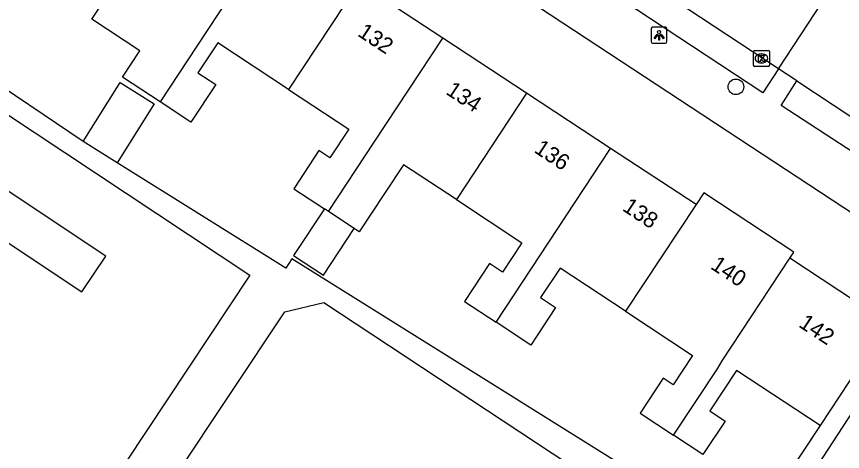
# Model space of a CAD drawing. Extents: x 159280 to 160375, y 384531 to 385872.
# Drawn here: x 160088.1 to 160139.8, y 384768.8 to 384796 of the extents above; entities that cross this region are included whole.
import ezdxf

# ---------------------------------------------------------------- set-up
doc = ezdxf.new("R2010")
doc.units = 0
for name, color, linetype in [('IMGEO_Boom', 7, 'Continuous'), ('IMGEO_Kolk', 7, 'Continuous'), ('IMGEO_Lichtpunt', 7, 'Continuous'), ('IMGEO_Muur', 7, 'Continuous'), ('IMGEO_Pand', 7, 'Continuous'), ('IMGEO_Pand_nummerreeks', 7, 'Continuous'), ('IMGEO_Rijbaan_lokaal_open', 7, 'Continuous'), ('IMGEO_Voetpad_open', 7, 'Continuous')]:
    doc.layers.add(name, color=color, linetype=linetype)

msp = doc.modelspace()

# ---------------------------------------------------------------- linework, layer by layer
at = {"layer": 'IMGEO_Boom'}
msp.add_circle((160133.168, 384791.606), 0.489, dxfattribs=at)
at = {"layer": 'IMGEO_Kolk'}
for p, q in [((160134.267, 384792.962), (160134.267, 384793.814)), ((160134.342, 384793.888), (160135.194, 384793.888)), ((160135.268, 384793.814), (160135.268, 384792.962)), ((160134.755, 384793.668), (160134.78, 384793.668)), ((160135.194, 384792.888), (160134.342, 384792.888)), ((160134.778, 384793.108), (160134.753, 384793.108))]:
    msp.add_line(p, q, dxfattribs=at)
for points in [[(160134.267, 384792.962), (160134.267, 384793.814)], [(160134.342, 384793.888), (160135.194, 384793.888)], [(160135.268, 384793.814), (160135.268, 384792.962)], [(160134.588, 384793.588), (160134.711, 384793.588), (160134.711, 384793.437), (160134.841, 384793.588), (160135.005, 384793.588), (160134.859, 384793.437), (160135.012, 384793.188), (160134.86, 384793.188), (160134.775, 384793.352), (160134.711, 384793.285), (160134.711, 384793.188), (160134.588, 384793.188), (160134.588, 384793.588)], [(160135.194, 384792.888), (160134.342, 384792.888)]]:
    msp.add_lwpolyline(points, dxfattribs=at)
for centre, start, end in [((160134.344, 384793.812), 91.552, 178.448), ((160134.344, 384793.812), 91.552, 178.448), ((160135.192, 384793.812), 1.552, 88.448), ((160135.192, 384793.812), 1.552, 88.448), ((160134.344, 384792.964), 181.552, 268.448), ((160134.344, 384792.964), 181.552, 268.448), ((160135.192, 384792.964), 271.552, 358.448), ((160135.192, 384792.964), 271.552, 358.448)]:
    msp.add_arc(centre, 0.0765, start, end, dxfattribs=at)
for centre, major_axis, ratio, start_param, end_param in [((160134.754, 384793.388), (-0.387, 0.002), 0.722429, 4.712389, 7.853982), ((160134.779, 384793.388), (-0.39, 0.002), 0.717154, 1.570796, 4.712389)]:
    msp.add_ellipse(centre, major_axis=major_axis, ratio=ratio, start_param=start_param, end_param=end_param, dxfattribs=at)
at = {"layer": 'IMGEO_Lichtpunt'}
for p, q in [((160128.76, 384795.341), (160127.952, 384795.341)), ((160128.76, 384795.341), (160127.952, 384795.341)), ((160127.858, 384795.246), (160127.858, 384794.439)), ((160127.858, 384795.246), (160127.858, 384794.439)), ((160128.854, 384794.439), (160128.854, 384795.246)), ((160128.854, 384794.439), (160128.854, 384795.246)), ((160127.952, 384794.345), (160128.76, 384794.345)), ((160127.952, 384794.345), (160128.76, 384794.345))]:
    msp.add_line(p, q, dxfattribs=at)
for points in [[(160128.232, 384794.91), (160128.271, 384794.882), (160128.083, 384794.62), (160128.045, 384794.647), (160128.232, 384794.91)], [(160128.334, 384794.862), (160128.381, 384794.862), (160128.381, 384794.54), (160128.334, 384794.54), (160128.334, 384794.862)], [(160128.444, 384794.882), (160128.482, 384794.909), (160128.669, 384794.647), (160128.63, 384794.619), (160128.444, 384794.882)]]:
    msp.add_lwpolyline(points, dxfattribs=at)
msp.add_circle((160128.357, 384795.044), 0.0994, dxfattribs=at)
for centre, start, end in [((160127.952, 384795.246), 90, 180), ((160127.952, 384795.246), 90, 180), ((160128.76, 384795.246), 0, 90), ((160128.76, 384795.246), 0, 90), ((160127.952, 384794.439), 180, 270), ((160127.952, 384794.439), 180, 270), ((160128.76, 384794.439), 270, 0), ((160128.76, 384794.439), 270, 360)]:
    msp.add_arc(centre, 0.0946, start, end, dxfattribs=at)
at = {"layer": 'IMGEO_Muur'}
msp.add_lwpolyline([(160138.439, 384770.383), (160133.408, 384762.777)], dxfattribs=at)
at = {"layer": 'IMGEO_Pand'}
for points in [[(160104.301, 384801.578), (160100.019, 384795.07), (160097.118, 384790.66)], [(160109.555, 384798.121), (160105.159, 384791.439)], [(160114.809, 384794.663), (160109.555, 384798.121)], [(160097.118, 384790.66), (160094.757, 384792.219), (160095.845, 384793.865), (160092.849, 384795.847), (160093.345, 384796.597)], [(160105.159, 384791.439), (160100.72, 384794.372), (160099.477, 384792.491), (160100.596, 384791.752), (160099.037, 384789.392), (160097.118, 384790.66)], [(160107.653, 384783.786), (160110.516, 384788.138), (160114.809, 384794.663)], [(160120.063, 384791.207), (160114.809, 384794.663)], [(160092.301, 384788.172), (160094.617, 384791.875), (160096.751, 384790.545), (160094.434, 384786.842)], [(160105.159, 384791.439), (160108.929, 384788.948), (160107.748, 384787.161), (160107.063, 384787.614), (160105.482, 384785.221), (160107.401, 384783.953)], [(160120.063, 384791.207), (160115.674, 384784.536)], [(160125.318, 384787.749), (160120.063, 384791.207)], [(160094.434, 384786.842), (160092.301, 384788.172)], [(160118.149, 384776.856), (160125.318, 384787.749)], [(160130.674, 384784.225), (160125.318, 384787.749)], [(160115.674, 384784.536), (160112.36, 384786.726), (160111.163, 384784.914), (160109.578, 384782.514), (160109.264, 384782.721)], [(160084.016, 384784.204), (160092.222, 384778.762), (160093.709, 384781.003), (160085.504, 384786.446)], [(160136.549, 384780.87), (160136.797, 384781.247), (160131.17, 384784.974), (160130.674, 384784.225)], [(160115.674, 384784.536), (160119.773, 384781.828), (160118.554, 384779.984), (160117.732, 384780.527), (160116.17, 384778.164), (160118.149, 384776.856)], [(160107.401, 384783.953), (160105.474, 384781.037), (160107.338, 384779.806), (160109.264, 384782.721)], [(160107.653, 384783.786), (160107.401, 384783.953)], [(160130.674, 384784.225), (160126.265, 384777.543)], [(160109.264, 384782.721), (160107.653, 384783.786)], [(160129.265, 384769.784), (160132.017, 384773.938), (160132.303, 384774.439), (160136.549, 384780.87)], [(160142.688, 384776.813), (160136.549, 384780.87)], [(160126.265, 384777.543), (160122.166, 384780.252), (160120.943, 384778.401), (160121.879, 384777.783), (160120.319, 384775.423), (160118.149, 384776.856)], [(160126.265, 384777.543), (160130.455, 384774.775), (160129.239, 384772.935), (160128.624, 384773.341), (160127.183, 384771.16), (160129.265, 384769.784)], [(160142.688, 384776.813), (160138.439, 384770.383)], [(160138.439, 384770.383), (160133.208, 384773.84), (160131.527, 384771.296), (160132.487, 384770.662), (160131.104, 384768.568), (160129.265, 384769.784)]]:
    msp.add_lwpolyline(points, dxfattribs=at)
at = {"layer": 'IMGEO_Rijbaan_lokaal_open'}
for points in [[(160135.842, 384792.724), (160092.93, 384821.006)], [(160135.842, 384792.724), (160139.08, 384797.674)], [(160136.975, 384791.977), (160135.842, 384792.724)], [(160136.975, 384791.977), (160141.532, 384788.973)], [(160138.01, 384767.43), (160146.111, 384779.865)]]:
    msp.add_lwpolyline(points, dxfattribs=at)
at = {"layer": 'IMGEO_Voetpad_open'}
for points in [[(160135.842, 384792.724), (160134.866, 384791.232), (160128.61, 384795.335), (160094.247, 384818.005)], [(160089.931, 384816.945), (160145.109, 384780.63)], [(160092.301, 384788.172), (160085.525, 384792.738)], [(160083.386, 384792.633), (160102.732, 384779.798), (160082.082, 384748.674), (160080.608, 384746.402)], [(160141.532, 384788.973), (160140.552, 384787.474), (160136.012, 384790.438), (160136.975, 384791.977)], [(160133.65, 384763.143), (160105.371, 384780.838), (160104.994, 384780.235), (160094.434, 384786.842)], [(160085.828, 384723.135), (160083.411, 384727.836), (160077.168, 384731.965), (160076.338, 384732.838), (160076.406, 384734.653), (160077.516, 384736.321), (160104.922, 384777.509), (160107.372, 384778.093), (160125.781, 384765.927)], [(160138.439, 384770.383), (160133.65, 384763.143)]]:
    msp.add_lwpolyline(points, dxfattribs=at)

# ---------------------------------------------------------------- texts
at = {"layer": 'IMGEO_Pand_nummerreeks'}
for s, rotation, p in [('132', 326.5736, (160109.423, 384794.838)), ('134', 326.5736, (160114.949, 384791.19)), ('136', 326.5736, (160120.473, 384787.544)), ('138', 326.5743, (160126, 384783.896)), ('140', 326.5736, (160131.524, 384780.251)), ('142', 326.5743, (160137.043, 384776.609))]:
    msp.add_text(s, height=1, rotation=rotation, dxfattribs=at).set_placement(p)

doc.saveas('drawing.dxf')
